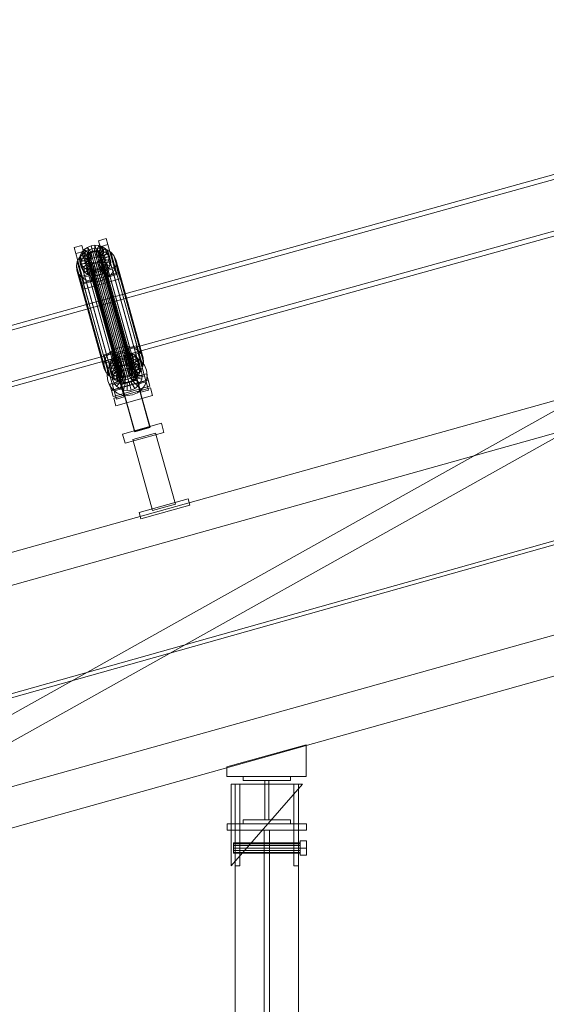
# Model space of a CAD drawing. Header units: millimetres. Extents: x -1970 to 61924, y -58230 to 6847.
# Tile 449 of 656: x 6514 to 7179, y 1181 to 2424. Entities that reach past the tile are written whole.
import ezdxf

# ---------------------------------------------------------------- set-up
doc = ezdxf.new("R2010")
doc.units = ezdxf.units.MM
doc.layers.add('COTAS_P', color=1, linetype='Continuous', lineweight=0)
doc.layers.add('lateral_C01', color=7, linetype='Continuous', lineweight=0)
doc.dimstyles.new('R19_100', dxfattribs={"dimtxt": 250, "dimasz": 150, "dimexe": 150, "dimexo": 80, "dimgap": 100, "dimtad": 1, "dimtih": 1, "dimtoh": 1, "dimdsep": 46, "dimcen": 0.09, "dimadec": 0, "dimazin": 0, "dimtfac": 1, "dimtdec": 4, "dimtofl": 0, "dimtmove": 0, "dimatfit": 3, "dimfxl": 1, "dimtolj": 1, "dimtzin": 0, "dimarcsym": 0})

# ---------------------------------------------------------------- blocks, each defined once
blk = doc.blocks.new('DIM_R26_1')
at = {"layer": 'COTAS_P'}
for p, q in [((9950.7, 3666.7), (9794.1, 3669.6)), ((807.3, 1106.7), (9950.7, 3666.7)), ((9950.7, 3666.7), (9818.4, 3582.9)), ((10193.4, 2800), (9950.7, 3666.7)), ((807.3, 1106.7), (939.7, 1190.4)), ((1050, 240), (807.3, 1106.7)), ((807.3, 1106.7), (963.9, 1103.8))]:
    blk.add_line(p, q, dxfattribs=at)
blk.add_text('9495 P', height=250, rotation=15.6414, dxfattribs=at).set_placement((5352.1, 2483))

msp = doc.modelspace()

# ---------------------------------------------------------------- linework, layer by layer
at = {"layer": 'lateral_C01'}
for p, q in [((1103.221, 51.156), (10242.208, 2626.749)), ((1104.577, 46.344), (10243.564, 2621.936)), ((7566.897, 2333.96), (6622.738, 2071.346)), ((6624.345, 2065.566), (7568.505, 2328.179)), ((6641.182, 2005.035), (7585.341, 2267.648)), ((7586.949, 2261.867), (6642.79, 1999.254)), ((6582.778, 2136.466), (6592.408, 2139.162)), ((6592.408, 2139.162), (6594.559, 2131.426)), ((6603.04, 2101.308), (6592.408, 2139.162)), ((6599.448, 2136.584), (6604.04, 2138.421)), ((6604.04, 2138.421), (6608.919, 2139.236)), ((6606.255, 2130.535), (6604.04, 2138.421)), ((6604.04, 2138.421), (6605.884, 2131.79)), ((6608.566, 2130.921), (6608.919, 2139.236)), ((6608.919, 2139.236), (6613.752, 2138.975)), ((6608.919, 2139.236), (6610.763, 2132.605)), ((6610.856, 2130.797), (6613.752, 2138.975)), ((6613.593, 2145.094), (6623.223, 2147.79)), ((6615.745, 2137.357), (6613.593, 2145.094)), ((6613.593, 2145.094), (6624.226, 2107.239)), ((6613.752, 2138.975), (6618.21, 2137.654)), ((6613.752, 2138.975), (6615.597, 2132.344)), ((6625.374, 2140.054), (6615.745, 2137.357)), ((6623.223, 2147.79), (6625.374, 2140.054)), ((6633.855, 2109.936), (6623.223, 2147.79)), ((6625.374, 2140.054), (6636.007, 2102.199)), ((6584.93, 2128.73), (6582.778, 2136.466)), ((6582.778, 2136.466), (6593.411, 2098.612)), ((6594.559, 2131.426), (6584.93, 2128.73)), ((6595.563, 2090.875), (6584.93, 2128.73)), ((6589.434, 2123.917), (6593.606, 2128.519)), ((6589.487, 2122.367), (6590.299, 2126.492)), ((6590.299, 2126.492), (6592.335, 2130.41)), ((6599.746, 2124.884), (6590.299, 2126.492)), ((6590.299, 2126.492), (6592.144, 2119.861)), ((6592.335, 2130.41), (6595.456, 2133.852)), ((6600.711, 2126.74), (6592.335, 2130.41)), ((6592.335, 2130.41), (6594.18, 2123.779)), ((6593.606, 2128.519), (6598.943, 2132.172)), ((6593.606, 2128.519), (6628.189, 2004.184)), ((6597.3, 2127.221), (6594.18, 2123.779)), ((6594.559, 2131.426), (6605.192, 2093.571)), ((6595.456, 2133.852), (6599.448, 2136.584)), ((6602.189, 2128.37), (6595.456, 2133.852)), ((6595.456, 2133.852), (6597.3, 2127.221)), ((6601.292, 2129.953), (6597.3, 2127.221)), ((6597.3, 2127.221), (6604.033, 2121.739)), ((6598.943, 2132.172), (6605.082, 2134.627)), ((6598.943, 2132.172), (6633.526, 2007.837)), ((6599.054, 2124.035), (6599.439, 2125.989)), ((6599.439, 2125.989), (6600.403, 2127.845)), ((6599.439, 2125.989), (6639.555, 1981.761)), ((6604.08, 2129.665), (6599.448, 2136.584)), ((6599.448, 2136.584), (6601.292, 2129.953)), ((6600.711, 2126.74), (6599.746, 2124.884)), ((6600.403, 2127.845), (6601.882, 2129.476)), ((6600.403, 2127.845), (6640.52, 1983.617)), ((6602.189, 2128.37), (6600.711, 2126.74)), ((6602.555, 2120.109), (6600.711, 2126.74)), ((6605.884, 2131.79), (6601.292, 2129.953)), ((6601.292, 2129.953), (6605.924, 2123.033)), ((6601.882, 2129.476), (6603.773, 2130.77)), ((6601.882, 2129.476), (6641.998, 1985.247)), ((6604.08, 2129.665), (6602.189, 2128.37)), ((6604.033, 2121.739), (6602.189, 2128.37)), ((6603.773, 2130.77), (6605.948, 2131.64)), ((6603.773, 2130.77), (6643.889, 1986.542)), ((6606.255, 2130.535), (6604.08, 2129.665)), ((6605.924, 2123.033), (6604.08, 2129.665)), ((6605.082, 2134.627), (6611.604, 2135.716)), ((6605.082, 2134.627), (6639.665, 2010.292)), ((6610.763, 2132.605), (6605.884, 2131.79)), ((6605.884, 2131.79), (6608.1, 2123.903)), ((6605.948, 2131.64), (6608.259, 2132.026)), ((6605.948, 2131.64), (6646.064, 1987.411)), ((6608.566, 2130.921), (6606.255, 2130.535)), ((6608.1, 2123.903), (6606.255, 2130.535)), ((6608.259, 2132.026), (6610.548, 2131.902)), ((6608.259, 2132.026), (6648.375, 1987.798)), ((6610.856, 2130.797), (6608.566, 2130.921)), ((6610.411, 2124.29), (6608.566, 2130.921)), ((6610.763, 2132.605), (6610.411, 2124.29)), ((6610.548, 2131.902), (6612.66, 2131.277)), ((6610.548, 2131.902), (6650.665, 1987.674)), ((6615.597, 2132.344), (6610.763, 2132.605)), ((6612.967, 2130.172), (6610.856, 2130.797)), ((6612.7, 2124.166), (6610.856, 2130.797)), ((6611.604, 2135.716), (6618.065, 2135.367)), ((6611.604, 2135.716), (6646.187, 2011.382)), ((6612.66, 2131.277), (6614.45, 2130.192)), ((6612.66, 2131.277), (6652.776, 1987.048)), ((6615.597, 2132.344), (6612.7, 2124.166)), ((6612.967, 2130.172), (6618.21, 2137.654)), ((6614.758, 2129.087), (6612.967, 2130.172)), ((6614.812, 2123.54), (6612.967, 2130.172)), ((6614.45, 2130.192), (6615.797, 2128.723)), ((6614.45, 2130.192), (6654.567, 1985.964)), ((6614.758, 2129.087), (6621.99, 2135.365)), ((6616.104, 2127.618), (6614.758, 2129.087)), ((6616.602, 2122.456), (6614.758, 2129.087)), ((6620.055, 2131.023), (6614.812, 2123.54)), ((6620.055, 2131.023), (6615.597, 2132.344)), ((6626.378, 2099.503), (6615.745, 2137.357)), ((6615.797, 2128.723), (6616.608, 2126.969)), ((6615.797, 2128.723), (6655.913, 1984.495)), ((6616.104, 2127.618), (6624.832, 2132.263)), ((6616.916, 2125.863), (6616.104, 2127.618)), ((6617.949, 2120.987), (6616.104, 2127.618)), ((6623.834, 2128.734), (6616.602, 2122.456)), ((6616.608, 2126.969), (6616.829, 2125.049)), ((6656.725, 1982.74), (6616.608, 2126.969)), ((6626.545, 2128.56), (6616.916, 2125.863)), ((6618.065, 2135.367), (6624.025, 2133.602)), ((6618.065, 2135.367), (6652.648, 2011.032)), ((6618.21, 2137.654), (6621.99, 2135.365)), ((6618.21, 2137.654), (6620.055, 2131.023)), ((6623.834, 2128.734), (6620.055, 2131.023)), ((6621.99, 2135.365), (6624.832, 2132.263)), ((6621.99, 2135.365), (6623.834, 2128.734)), ((6626.677, 2125.632), (6623.834, 2128.734)), ((6624.025, 2133.602), (6629.077, 2130.542)), ((6624.025, 2133.602), (6658.608, 2009.267)), ((6624.832, 2132.263), (6626.545, 2128.56)), ((6624.832, 2132.263), (6626.677, 2125.632)), ((6628.39, 2121.928), (6626.545, 2128.56)), ((6626.545, 2128.56), (6627.011, 2124.507)), ((6629.077, 2130.542), (6632.878, 2126.395)), ((6629.077, 2130.542), (6663.66, 2006.207)), ((6632.878, 2126.395), (6635.167, 2121.444)), ((6632.878, 2126.395), (6667.461, 2002.06)), ((6585.626, 2113.165), (6586.712, 2118.68)), ((6586.712, 2118.68), (6589.434, 2123.917)), ((6586.712, 2118.68), (6621.295, 1994.345)), ((6589.434, 2123.917), (6624.017, 1999.582)), ((6599.361, 2122.93), (6589.487, 2122.367)), ((6589.487, 2122.367), (6591.331, 2115.736)), ((6589.952, 2118.314), (6589.487, 2122.367)), ((6599.582, 2121.01), (6589.952, 2118.314)), ((6589.952, 2118.314), (6591.797, 2111.683)), ((6591.665, 2114.611), (6589.952, 2118.314)), ((6592.144, 2119.861), (6591.331, 2115.736)), ((6591.331, 2115.736), (6601.206, 2116.299)), ((6591.331, 2115.736), (6591.797, 2111.683)), ((6600.393, 2119.256), (6591.665, 2114.611)), ((6591.665, 2114.611), (6593.51, 2107.979)), ((6594.508, 2111.508), (6591.665, 2114.611)), ((6591.797, 2111.683), (6601.427, 2114.379)), ((6594.18, 2123.779), (6592.144, 2119.861)), ((6592.144, 2119.861), (6601.591, 2118.253)), ((6594.18, 2123.779), (6602.555, 2120.109)), ((6601.74, 2117.787), (6594.508, 2111.508)), ((6603.53, 2116.702), (6598.287, 2109.219)), ((6599.275, 2122.116), (6599.054, 2124.035)), ((6599.054, 2124.035), (6639.17, 1979.807)), ((6600.086, 2120.361), (6599.275, 2122.116)), ((6599.275, 2122.116), (6639.391, 1977.887)), ((6599.746, 2124.884), (6599.361, 2122.93)), ((6601.206, 2116.299), (6599.361, 2122.93)), ((6599.361, 2122.93), (6599.582, 2121.01)), ((6601.427, 2114.379), (6599.582, 2121.01)), ((6599.582, 2121.01), (6600.393, 2119.256)), ((6601.591, 2118.253), (6599.746, 2124.884)), ((6601.433, 2118.892), (6600.086, 2120.361)), ((6600.086, 2120.361), (6640.202, 1976.133)), ((6602.238, 2112.625), (6600.393, 2119.256)), ((6600.393, 2119.256), (6601.74, 2117.787)), ((6601.206, 2116.299), (6601.591, 2118.253)), ((6601.427, 2114.379), (6601.206, 2116.299)), ((6602.238, 2112.625), (6601.427, 2114.379)), ((6603.223, 2117.807), (6601.433, 2118.892)), ((6601.433, 2118.892), (6641.549, 1974.663)), ((6601.591, 2118.253), (6602.555, 2120.109)), ((6603.585, 2111.155), (6601.74, 2117.787)), ((6601.74, 2117.787), (6603.53, 2116.702)), ((6602.555, 2120.109), (6604.033, 2121.739)), ((6605.642, 2116.077), (6602.746, 2107.899)), ((6605.335, 2117.182), (6603.223, 2117.807)), ((6603.223, 2117.807), (6643.339, 1973.579)), ((6605.375, 2110.071), (6603.53, 2116.702)), ((6603.53, 2116.702), (6605.642, 2116.077)), ((6604.033, 2121.739), (6605.924, 2123.033)), ((6607.624, 2117.058), (6605.335, 2117.182)), ((6605.335, 2117.182), (6645.451, 1972.954)), ((6607.486, 2109.446), (6605.642, 2116.077)), ((6605.642, 2116.077), (6607.931, 2115.953)), ((6605.924, 2123.033), (6608.1, 2123.903)), ((6607.931, 2115.953), (6607.579, 2107.638)), ((6609.935, 2117.444), (6607.624, 2117.058)), ((6607.624, 2117.058), (6647.74, 1972.83)), ((6607.931, 2115.953), (6610.243, 2116.339)), ((6609.776, 2109.322), (6607.931, 2115.953)), ((6608.1, 2123.903), (6610.411, 2124.29)), ((6612.11, 2118.314), (6609.935, 2117.444)), ((6609.935, 2117.444), (6650.051, 1973.216)), ((6610.243, 2116.339), (6612.418, 2117.209)), ((6610.243, 2116.339), (6612.458, 2108.453)), ((6612.087, 2109.708), (6610.243, 2116.339)), ((6610.411, 2124.29), (6612.7, 2124.166)), ((6614.001, 2119.609), (6612.11, 2118.314)), ((6612.11, 2118.314), (6652.227, 1974.086)), ((6612.418, 2117.209), (6614.309, 2118.503)), ((6612.418, 2117.209), (6617.05, 2110.289)), ((6614.262, 2110.578), (6612.418, 2117.209)), ((6612.7, 2124.166), (6614.812, 2123.54)), ((6615.479, 2121.239), (6614.001, 2119.609)), ((6614.001, 2119.609), (6654.118, 1975.38)), ((6614.309, 2118.503), (6615.787, 2120.134)), ((6614.309, 2118.503), (6621.042, 2113.022)), ((6616.153, 2111.872), (6614.309, 2118.503)), ((6614.812, 2123.54), (6616.602, 2122.456)), ((6616.444, 2123.095), (6615.479, 2121.239)), ((6615.479, 2121.239), (6655.596, 1977.011)), ((6615.787, 2120.134), (6616.751, 2121.989)), ((6615.787, 2120.134), (6624.162, 2116.464)), ((6617.631, 2113.503), (6615.787, 2120.134)), ((6616.829, 2125.049), (6616.444, 2123.095)), ((6616.444, 2123.095), (6656.56, 1978.866)), ((6616.602, 2122.456), (6617.949, 2120.987)), ((6616.751, 2121.989), (6617.136, 2123.944)), ((6616.751, 2121.989), (6626.198, 2120.381)), ((6618.596, 2115.358), (6616.751, 2121.989)), ((6616.829, 2125.049), (6656.945, 1980.821)), ((6616.916, 2125.863), (6618.76, 2119.232)), ((6617.136, 2123.944), (6616.916, 2125.863)), ((6617.136, 2123.944), (6627.011, 2124.507)), ((6618.981, 2117.313), (6617.136, 2123.944)), ((6618.596, 2115.358), (6617.631, 2113.503)), ((6626.677, 2125.632), (6617.949, 2120.987)), ((6617.949, 2120.987), (6618.76, 2119.232)), ((6618.981, 2117.313), (6618.596, 2115.358)), ((6628.043, 2113.75), (6618.596, 2115.358)), ((6618.76, 2119.232), (6628.39, 2121.928)), ((6618.76, 2119.232), (6618.981, 2117.313)), ((6628.856, 2117.876), (6618.981, 2117.313)), ((6624.162, 2116.464), (6621.042, 2113.022)), ((6626.198, 2120.381), (6624.162, 2116.464)), ((6624.162, 2116.464), (6626.007, 2109.833)), ((6626.007, 2109.833), (6628.043, 2113.75)), ((6627.011, 2124.507), (6626.198, 2120.381)), ((6626.198, 2120.381), (6628.043, 2113.75)), ((6628.39, 2121.928), (6626.677, 2125.632)), ((6627.011, 2124.507), (6628.856, 2117.876)), ((6628.043, 2113.75), (6628.856, 2117.876)), ((6628.856, 2117.876), (6628.39, 2121.928)), ((6635.79, 2116.026), (6634.704, 2110.51)), ((6635.167, 2121.444), (6635.79, 2116.026)), ((6669.751, 1997.109), (6635.167, 2121.444)), ((6635.79, 2116.026), (6670.373, 1991.691)), ((6586.249, 2107.747), (6585.626, 2113.165)), ((6585.626, 2113.165), (6620.209, 1988.83)), ((6588.538, 2102.796), (6586.249, 2107.747)), ((6586.249, 2107.747), (6620.832, 1983.412)), ((6592.339, 2098.649), (6588.538, 2102.796)), ((6588.538, 2102.796), (6623.121, 1978.461)), ((6590.079, 2099.38), (6636.301, 2112.322)), ((6591.797, 2111.683), (6593.51, 2107.979)), ((6638.453, 2104.585), (6592.231, 2091.644)), ((6638.516, 2104.435), (6592.294, 2091.494)), ((6603.04, 2101.308), (6593.411, 2098.612)), ((6593.51, 2107.979), (6602.238, 2112.625)), ((6593.51, 2107.979), (6596.353, 2104.877)), ((6594.508, 2111.508), (6596.353, 2104.877)), ((6598.287, 2109.219), (6594.508, 2111.508)), ((6596.353, 2104.877), (6603.585, 2111.155)), ((6596.353, 2104.877), (6600.132, 2102.588)), ((6598.287, 2109.219), (6600.132, 2102.588)), ((6602.746, 2107.899), (6598.287, 2109.219)), ((6600.132, 2102.588), (6605.375, 2110.071)), ((6600.132, 2102.588), (6604.59, 2101.268)), ((6603.585, 2111.155), (6602.238, 2112.625)), ((6602.746, 2107.899), (6604.59, 2101.268)), ((6607.579, 2107.638), (6602.746, 2107.899)), ((6605.192, 2093.571), (6603.04, 2101.308)), ((6605.375, 2110.071), (6603.585, 2111.155)), ((6604.59, 2101.268), (6607.486, 2109.446)), ((6604.59, 2101.268), (6609.423, 2101.006)), ((6604.602, 2099.409), (6623.861, 2104.802)), ((6623.93, 2104.556), (6604.671, 2099.164)), ((6607.486, 2109.446), (6605.375, 2110.071)), ((6609.776, 2109.322), (6607.486, 2109.446)), ((6612.458, 2108.453), (6607.579, 2107.638)), ((6607.579, 2107.638), (6609.423, 2101.006)), ((6609.423, 2101.006), (6609.776, 2109.322)), ((6609.423, 2101.006), (6614.302, 2101.822)), ((6612.087, 2109.708), (6609.776, 2109.322)), ((6614.262, 2110.578), (6612.087, 2109.708)), ((6614.302, 2101.822), (6612.087, 2109.708)), ((6617.05, 2110.289), (6612.458, 2108.453)), ((6612.458, 2108.453), (6614.302, 2101.822)), ((6616.153, 2111.872), (6614.262, 2110.578)), ((6618.894, 2103.658), (6614.262, 2110.578)), ((6614.302, 2101.822), (6618.894, 2103.658)), ((6617.631, 2113.503), (6616.153, 2111.872)), ((6622.886, 2106.39), (6616.153, 2111.872)), ((6621.042, 2113.022), (6617.05, 2110.289)), ((6617.05, 2110.289), (6618.894, 2103.658)), ((6626.007, 2109.833), (6617.631, 2113.503)), ((6618.894, 2103.658), (6622.886, 2106.39)), ((6621.042, 2113.022), (6622.886, 2106.39)), ((6622.886, 2106.39), (6626.007, 2109.833)), ((6623.861, 2104.802), (6623.93, 2104.556)), ((6678.493, 1909.691), (6623.861, 2104.802)), ((6623.93, 2104.556), (6678.561, 1909.446)), ((6633.855, 2109.936), (6624.226, 2107.239)), ((6624.226, 2107.239), (6626.378, 2099.503)), ((6626.378, 2099.503), (6636.007, 2102.199)), ((6631.982, 2105.273), (6627.81, 2100.672)), ((6634.704, 2110.51), (6631.982, 2105.273)), ((6631.982, 2105.273), (6666.565, 1980.939)), ((6636.007, 2102.199), (6633.855, 2109.936)), ((6634.704, 2110.51), (6669.287, 1986.176)), ((6636.301, 2112.322), (6638.453, 2104.585)), ((6638.516, 2104.435), (6636.301, 2112.322)), ((6638.453, 2104.585), (6640.668, 2096.699)), ((6640.668, 2096.699), (6638.516, 2104.435)), ((6592.231, 2091.644), (6590.079, 2099.38)), ((6590.079, 2099.38), (6592.294, 2091.494)), ((6594.446, 2083.757), (6592.231, 2091.644)), ((6592.294, 2091.494), (6594.446, 2083.757)), ((6597.391, 2095.589), (6592.339, 2098.649)), ((6592.339, 2098.649), (6626.922, 1974.314)), ((6593.411, 2098.612), (6595.563, 2090.875)), ((6594.446, 2083.757), (6640.668, 2096.699)), ((6595.563, 2090.875), (6605.192, 2093.571)), ((6603.351, 2093.824), (6597.391, 2095.589)), ((6597.391, 2095.589), (6631.974, 1971.254)), ((6609.812, 2093.474), (6603.351, 2093.824)), ((6603.351, 2093.824), (6637.934, 1969.489)), ((6604.671, 2099.164), (6604.602, 2099.409)), ((6659.233, 1904.298), (6604.602, 2099.409)), ((6659.302, 1904.053), (6604.671, 2099.164)), ((6616.335, 2094.564), (6609.812, 2093.474)), ((6609.812, 2093.474), (6644.395, 1969.139)), ((6622.473, 2097.019), (6616.335, 2094.564)), ((6616.335, 2094.564), (6650.918, 1970.229)), ((6627.81, 2100.672), (6622.473, 2097.019)), ((6622.473, 2097.019), (6657.057, 1972.684)), ((6627.81, 2100.672), (6662.394, 1976.337)), ((6622.738, 2071.346), (5678.578, 1808.733)), ((5680.186, 1802.953), (6624.345, 2065.566)), ((6641.182, 2005.035), (6622.738, 2071.346)), ((6622.738, 2071.346), (6624.345, 2065.566)), ((6624.345, 2065.566), (6642.79, 1999.254)), ((5697.022, 1742.421), (6641.182, 2005.035)), ((6620.435, 2001.079), (6630.065, 2003.776)), ((6628.189, 2004.184), (6624.017, 1999.582)), ((6633.526, 2007.837), (6628.189, 2004.184)), ((6630.065, 2003.776), (6632.217, 1996.039)), ((6640.698, 1965.921), (6630.065, 2003.776)), ((6639.665, 2010.292), (6633.526, 2007.837)), ((6637.105, 2001.198), (6641.697, 2003.034)), ((6646.187, 2011.382), (6639.665, 2010.292)), ((6641.697, 2003.034), (6646.576, 2003.849)), ((6643.912, 1995.148), (6641.697, 2003.034)), ((6641.697, 2003.034), (6643.542, 1996.403)), ((6652.648, 2011.032), (6646.187, 2011.382)), ((6646.223, 1995.534), (6646.576, 2003.849)), ((6646.576, 2003.849), (6651.409, 2003.588)), ((6646.576, 2003.849), (6648.42, 1997.218)), ((6648.513, 1995.41), (6651.409, 2003.588)), ((6650.625, 1994.785), (6655.867, 2002.268)), ((6651.25, 2009.707), (6660.88, 2012.403)), ((6653.402, 2001.971), (6651.25, 2009.707)), ((6651.25, 2009.707), (6661.883, 1971.853)), ((6651.409, 2003.588), (6655.867, 2002.268)), ((6651.409, 2003.588), (6653.254, 1996.957)), ((6658.608, 2009.267), (6652.648, 2011.032)), ((6663.032, 2004.667), (6653.402, 2001.971)), ((6664.035, 1964.116), (6653.402, 2001.971)), ((6654.029, 1999.909), (6663.659, 2002.605)), ((6655.867, 2002.268), (6659.647, 1999.979)), ((6655.867, 2002.268), (6657.712, 1995.637)), ((6663.66, 2006.207), (6658.608, 2009.267)), ((6660.88, 2012.403), (6663.032, 2004.667)), ((6671.513, 1974.549), (6660.88, 2012.403)), ((6663.032, 2004.667), (6673.664, 1966.812)), ((6676.601, 1956.382), (6663.659, 2002.605)), ((6667.461, 2002.06), (6663.66, 2006.207)), ((6669.751, 1997.109), (6667.461, 2002.06)), ((6642.79, 1999.254), (5698.63, 1736.641)), ((6621.295, 1994.345), (6620.209, 1988.83)), ((6622.587, 1993.343), (6620.435, 2001.079)), ((6620.435, 2001.079), (6631.068, 1963.225)), ((6624.017, 1999.582), (6621.295, 1994.345)), ((6632.217, 1996.039), (6622.587, 1993.343)), ((6633.22, 1955.489), (6622.587, 1993.343)), ((6623.214, 1991.281), (6632.844, 1993.977)), ((6623.214, 1991.281), (6636.156, 1945.059)), ((6627.144, 1986.98), (6627.956, 1991.106)), ((6627.5, 1987.248), (6631.477, 1992.553)), ((6627.956, 1991.106), (6629.992, 1995.023)), ((6637.404, 1989.498), (6627.956, 1991.106)), ((6627.956, 1991.106), (6629.801, 1984.475)), ((6629.992, 1995.023), (6633.113, 1998.465)), ((6638.368, 1991.353), (6629.992, 1995.023)), ((6629.992, 1995.023), (6631.837, 1988.392)), ((6631.477, 1992.553), (6636.692, 1996.648)), ((6634.957, 1991.834), (6631.837, 1988.392)), ((6632.217, 1996.039), (6642.849, 1958.185)), ((6645.786, 1947.755), (6632.844, 1993.977)), ((6633.113, 1998.465), (6637.105, 2001.198)), ((6639.846, 1992.984), (6633.113, 1998.465)), ((6633.113, 1998.465), (6634.957, 1991.834)), ((6638.95, 1994.567), (6634.957, 1991.834)), ((6634.957, 1991.834), (6641.691, 1986.352)), ((6636.053, 1988.078), (6639.954, 1991.142)), ((6636.692, 1996.648), (6642.79, 1999.254)), ((6637.404, 1989.498), (6637.019, 1987.543)), ((6641.737, 1994.278), (6637.105, 2001.198)), ((6637.105, 2001.198), (6638.95, 1994.567)), ((6638.368, 1991.353), (6637.404, 1989.498)), ((6639.248, 1982.866), (6637.404, 1989.498)), ((6639.846, 1992.984), (6638.368, 1991.353)), ((6640.212, 1984.722), (6638.368, 1991.353)), ((6643.542, 1996.403), (6638.95, 1994.567)), ((6638.95, 1994.567), (6643.582, 1987.647)), ((6641.737, 1994.278), (6639.846, 1992.984)), ((6641.691, 1986.352), (6639.846, 1992.984)), ((6639.954, 1991.142), (6644.515, 1993.091)), ((6645.051, 1982.538), (6639.954, 1991.142)), ((6643.912, 1995.148), (6641.737, 1994.278)), ((6643.582, 1987.647), (6641.737, 1994.278)), ((6642.79, 1999.254), (6649.354, 2000.193)), ((6648.42, 1997.218), (6643.542, 1996.403)), ((6643.542, 1996.403), (6645.757, 1988.517)), ((6646.223, 1995.534), (6643.912, 1995.148)), ((6645.757, 1988.517), (6643.912, 1995.148)), ((6644.515, 1993.091), (6649.425, 1993.793)), ((6647.211, 1983.461), (6644.515, 1993.091)), ((6648.513, 1995.41), (6646.223, 1995.534)), ((6648.068, 1988.903), (6646.223, 1995.534)), ((6648.42, 1997.218), (6648.068, 1988.903)), ((6653.254, 1996.957), (6648.42, 1997.218)), ((6650.625, 1994.785), (6648.513, 1995.41)), ((6650.357, 1988.779), (6648.513, 1995.41)), ((6649.354, 2000.193), (6655.937, 1999.401)), ((6649.537, 1983.794), (6649.425, 1993.793)), ((6649.425, 1993.793), (6654.35, 1993.201)), ((6653.254, 1996.957), (6650.357, 1988.779)), ((6652.415, 1993.7), (6650.625, 1994.785)), ((6652.469, 1988.154), (6650.625, 1994.785)), ((6651.87, 1983.514), (6654.35, 1993.201)), ((6652.415, 1993.7), (6659.647, 1999.979)), ((6653.761, 1992.231), (6652.415, 1993.7)), ((6654.259, 1987.069), (6652.415, 1993.7)), ((6657.712, 1995.637), (6652.469, 1988.154)), ((6657.712, 1995.637), (6653.254, 1996.957)), ((6653.761, 1992.231), (6662.49, 1996.876)), ((6654.573, 1990.477), (6653.761, 1992.231)), ((6655.606, 1985.6), (6653.761, 1992.231)), ((6654.029, 1999.909), (6666.971, 1953.686)), ((6654.05, 1982.639), (6658.953, 1991.354)), ((6661.491, 1993.347), (6654.259, 1987.069)), ((6654.35, 1993.201), (6658.953, 1991.354)), ((6664.202, 1993.173), (6654.573, 1990.477)), ((6654.573, 1990.477), (6656.417, 1983.846)), ((6654.793, 1988.557), (6654.573, 1990.477)), ((6664.334, 1990.245), (6655.606, 1985.6)), ((6655.937, 1999.401), (6662.091, 1996.932)), ((6661.491, 1993.347), (6657.712, 1995.637)), ((6658.953, 1991.354), (6662.922, 1988.379)), ((6659.647, 1999.979), (6662.49, 1996.876)), ((6659.647, 1999.979), (6661.491, 1993.347)), ((6664.334, 1990.245), (6661.491, 1993.347)), ((6662.091, 1996.932), (6667.396, 1992.955)), ((6662.49, 1996.876), (6664.202, 1993.173)), ((6662.49, 1996.876), (6664.334, 1990.245)), ((6666.047, 1986.542), (6664.202, 1993.173)), ((6664.202, 1993.173), (6664.668, 1989.12)), ((6666.047, 1986.542), (6664.334, 1990.245)), ((6667.396, 1992.955), (6671.491, 1987.74)), ((6669.287, 1986.176), (6670.373, 1991.691)), ((6670.373, 1991.691), (6669.751, 1997.109)), ((6620.209, 1988.83), (6620.832, 1983.412)), ((6620.832, 1983.412), (6623.121, 1978.461)), ((6623.121, 1978.461), (6626.922, 1974.314)), ((6624.24, 1974.51), (6625.031, 1981.094)), ((6625.031, 1981.094), (6627.5, 1987.248)), ((6637.019, 1987.543), (6627.144, 1986.98)), ((6627.144, 1986.98), (6628.988, 1980.349)), ((6627.61, 1982.927), (6627.144, 1986.98)), ((6637.239, 1985.624), (6627.61, 1982.927)), ((6627.61, 1982.927), (6629.454, 1976.296)), ((6629.322, 1979.224), (6627.61, 1982.927)), ((6627.736, 1963.993), (6673.958, 1976.935)), ((6629.801, 1984.475), (6628.988, 1980.349)), ((6628.988, 1980.349), (6638.863, 1980.912)), ((6628.988, 1980.349), (6629.454, 1976.296)), ((6638.051, 1983.869), (6629.322, 1979.224)), ((6629.322, 1979.224), (6631.167, 1972.593)), ((6632.165, 1976.122), (6629.322, 1979.224)), ((6629.454, 1976.296), (6639.084, 1978.992)), ((6631.837, 1988.392), (6629.801, 1984.475)), ((6629.801, 1984.475), (6639.248, 1982.866)), ((6630.639, 1974.582), (6631.231, 1979.506)), ((6631.167, 1972.593), (6639.895, 1977.238)), ((6631.231, 1979.506), (6633.078, 1984.11)), ((6640.919, 1977.027), (6631.231, 1979.506)), ((6631.837, 1988.392), (6640.212, 1984.722)), ((6639.397, 1982.4), (6632.165, 1976.122)), ((6633.078, 1984.11), (6636.053, 1988.078)), ((6641.794, 1979.207), (6633.078, 1984.11)), ((6641.187, 1981.316), (6635.945, 1973.833)), ((6643.203, 1981.087), (6636.053, 1988.078)), ((6638.863, 1980.912), (6637.019, 1987.543)), ((6637.019, 1987.543), (6637.239, 1985.624)), ((6639.084, 1978.992), (6637.239, 1985.624)), ((6637.239, 1985.624), (6638.051, 1983.869)), ((6639.895, 1977.238), (6638.051, 1983.869)), ((6638.051, 1983.869), (6639.397, 1982.4)), ((6638.863, 1980.912), (6639.248, 1982.866)), ((6639.084, 1978.992), (6638.863, 1980.912)), ((6639.895, 1977.238), (6639.084, 1978.992)), ((6639.555, 1981.761), (6639.17, 1979.807)), ((6639.17, 1979.807), (6639.391, 1977.887)), ((6639.248, 1982.866), (6640.212, 1984.722)), ((6639.391, 1977.887), (6640.202, 1976.133)), ((6641.242, 1975.769), (6639.397, 1982.4)), ((6639.397, 1982.4), (6641.187, 1981.316)), ((6640.52, 1983.617), (6639.555, 1981.761)), ((6641.242, 1975.769), (6639.895, 1977.238)), ((6640.212, 1984.722), (6641.691, 1986.352)), ((6643.299, 1980.69), (6640.403, 1972.512)), ((6641.998, 1985.247), (6640.52, 1983.617)), ((6640.638, 1974.694), (6640.919, 1977.027)), ((6640.919, 1977.027), (6641.794, 1979.207)), ((6643.032, 1974.684), (6641.187, 1981.316)), ((6641.187, 1981.316), (6643.299, 1980.69)), ((6641.691, 1986.352), (6643.582, 1987.647)), ((6641.794, 1979.207), (6643.203, 1981.087)), ((6643.889, 1986.542), (6641.998, 1985.247)), ((6643.203, 1981.087), (6645.051, 1982.538)), ((6645.144, 1974.059), (6643.299, 1980.69)), ((6643.299, 1980.69), (6645.589, 1980.566)), ((6643.582, 1987.647), (6645.757, 1988.517)), ((6646.064, 1987.411), (6643.889, 1986.542)), ((6645.051, 1982.538), (6647.211, 1983.461)), ((6645.589, 1980.566), (6645.236, 1972.251)), ((6645.589, 1980.566), (6647.9, 1980.952)), ((6647.433, 1973.935), (6645.589, 1980.566)), ((6645.757, 1988.517), (6648.068, 1988.903)), ((6648.375, 1987.798), (6646.064, 1987.411)), ((6647.211, 1983.461), (6649.537, 1983.794)), ((6647.9, 1980.952), (6650.075, 1981.822)), ((6647.9, 1980.952), (6650.115, 1973.066)), ((6649.744, 1974.321), (6647.9, 1980.952)), ((6648.068, 1988.903), (6650.357, 1988.779)), ((6650.665, 1987.674), (6648.375, 1987.798)), ((6649.537, 1983.794), (6651.87, 1983.514)), ((6650.075, 1981.822), (6651.966, 1983.117)), ((6650.075, 1981.822), (6654.707, 1974.903)), ((6651.919, 1975.191), (6650.075, 1981.822)), ((6650.357, 1988.779), (6652.469, 1988.154)), ((6652.776, 1987.048), (6650.665, 1987.674)), ((6651.87, 1983.514), (6654.05, 1982.639)), ((6651.966, 1983.117), (6653.444, 1984.747)), ((6651.966, 1983.117), (6658.699, 1977.635)), ((6653.81, 1976.485), (6651.966, 1983.117)), ((6652.469, 1988.154), (6654.259, 1987.069)), ((6654.567, 1985.964), (6652.776, 1987.048)), ((6653.444, 1984.747), (6654.408, 1986.603)), ((6653.444, 1984.747), (6661.82, 1981.077)), ((6655.288, 1978.116), (6653.444, 1984.747)), ((6655.288, 1978.116), (6653.81, 1976.485)), ((6654.05, 1982.639), (6655.93, 1981.229)), ((6654.118, 1975.38), (6655.596, 1977.011)), ((6654.259, 1987.069), (6655.606, 1985.6)), ((6654.408, 1986.603), (6654.793, 1988.557)), ((6654.408, 1986.603), (6663.856, 1984.995)), ((6656.253, 1979.972), (6654.408, 1986.603)), ((6655.913, 1984.495), (6654.567, 1985.964)), ((6658.699, 1977.635), (6654.707, 1974.903)), ((6654.793, 1988.557), (6664.668, 1989.12)), ((6656.638, 1981.926), (6654.793, 1988.557)), ((6656.253, 1979.972), (6655.288, 1978.116)), ((6663.664, 1974.446), (6655.288, 1978.116)), ((6655.596, 1977.011), (6656.56, 1978.866)), ((6655.606, 1985.6), (6656.417, 1983.846)), ((6656.725, 1982.74), (6655.913, 1984.495)), ((6655.93, 1981.229), (6662.922, 1988.379)), ((6655.93, 1981.229), (6657.381, 1979.382)), ((6656.638, 1981.926), (6656.253, 1979.972)), ((6665.7, 1978.363), (6656.253, 1979.972)), ((6656.417, 1983.846), (6666.047, 1986.542)), ((6656.417, 1983.846), (6656.638, 1981.926)), ((6656.56, 1978.866), (6656.945, 1980.821)), ((6666.513, 1982.489), (6656.638, 1981.926)), ((6656.945, 1980.821), (6656.725, 1982.74)), ((6657.381, 1979.382), (6665.985, 1984.478)), ((6657.381, 1979.382), (6658.305, 1977.221)), ((6667.934, 1979.917), (6658.305, 1977.221)), ((6658.305, 1977.221), (6658.637, 1974.895)), ((6661.82, 1981.077), (6658.699, 1977.635)), ((6658.699, 1977.635), (6660.544, 1971.004)), ((6663.856, 1984.995), (6661.82, 1981.077)), ((6661.82, 1981.077), (6663.664, 1974.446)), ((6662.394, 1976.337), (6666.565, 1980.939)), ((6662.922, 1988.379), (6665.985, 1984.478)), ((6663.664, 1974.446), (6665.7, 1978.363)), ((6664.668, 1989.12), (6663.856, 1984.995)), ((6663.856, 1984.995), (6665.7, 1978.363)), ((6664.668, 1989.12), (6666.513, 1982.489)), ((6665.7, 1978.363), (6666.513, 1982.489)), ((6665.985, 1984.478), (6667.934, 1979.917)), ((6666.513, 1982.489), (6666.047, 1986.542)), ((6666.565, 1980.939), (6669.287, 1986.176)), ((6667.934, 1979.917), (6668.637, 1975.007)), ((6671.491, 1987.74), (6674.097, 1981.643)), ((6673.958, 1976.935), (6676.11, 1969.199)), ((6676.174, 1969.049), (6673.958, 1976.935)), ((6674.097, 1981.643), (6675.036, 1975.079)), ((6625.179, 1967.946), (6624.24, 1974.51)), ((6627.784, 1961.849), (6625.179, 1967.946)), ((6626.922, 1974.314), (6631.974, 1971.254)), ((6629.454, 1976.296), (6631.167, 1972.593)), ((6676.11, 1969.199), (6629.888, 1956.257)), ((6676.174, 1969.049), (6629.951, 1956.107)), ((6640.638, 1974.694), (6630.639, 1974.582)), ((6631.342, 1969.672), (6630.639, 1974.582)), ((6640.698, 1965.921), (6631.068, 1963.225)), ((6631.167, 1972.593), (6634.01, 1969.491)), ((6640.971, 1972.368), (6631.342, 1969.672)), ((6633.291, 1965.111), (6631.342, 1969.672)), ((6631.974, 1971.254), (6637.934, 1969.489)), ((6632.165, 1976.122), (6634.01, 1969.491)), ((6635.945, 1973.833), (6632.165, 1976.122)), ((6641.895, 1970.208), (6633.291, 1965.111)), ((6636.354, 1961.21), (6633.291, 1965.111)), ((6634.01, 1969.491), (6641.242, 1975.769)), ((6634.01, 1969.491), (6637.789, 1967.201)), ((6635.945, 1973.833), (6637.789, 1967.201)), ((6640.403, 1972.512), (6635.945, 1973.833)), ((6643.346, 1968.36), (6636.354, 1961.21)), ((6637.789, 1967.201), (6643.032, 1974.684)), ((6637.789, 1967.201), (6642.247, 1965.881)), ((6637.934, 1969.489), (6644.395, 1969.139)), ((6640.202, 1976.133), (6641.549, 1974.663)), ((6645.225, 1966.951), (6640.323, 1958.235)), ((6640.403, 1972.512), (6642.247, 1965.881)), ((6645.236, 1972.251), (6640.403, 1972.512)), ((6640.971, 1972.368), (6640.638, 1974.694)), ((6642.849, 1958.185), (6640.698, 1965.921)), ((6641.895, 1970.208), (6640.971, 1972.368)), ((6643.032, 1974.684), (6641.242, 1975.769)), ((6641.549, 1974.663), (6643.339, 1973.579)), ((6643.346, 1968.36), (6641.895, 1970.208)), ((6642.182, 1964.299), (6661.441, 1969.693)), ((6642.247, 1965.881), (6645.144, 1974.059)), ((6642.247, 1965.881), (6647.08, 1965.62)), ((6661.665, 1968.893), (6642.406, 1963.499)), ((6645.144, 1974.059), (6643.032, 1974.684)), ((6643.339, 1973.579), (6645.451, 1972.954)), ((6645.225, 1966.951), (6643.346, 1968.36)), ((6644.395, 1969.139), (6650.918, 1970.229)), ((6647.406, 1966.076), (6644.926, 1956.388)), ((6647.433, 1973.935), (6645.144, 1974.059)), ((6647.406, 1966.076), (6645.225, 1966.951)), ((6650.115, 1973.066), (6645.236, 1972.251)), ((6645.236, 1972.251), (6647.08, 1965.62)), ((6645.451, 1972.954), (6647.74, 1972.83)), ((6647.08, 1965.62), (6647.433, 1973.935)), ((6647.08, 1965.62), (6651.959, 1966.435)), ((6649.739, 1965.795), (6647.406, 1966.076)), ((6649.744, 1974.321), (6647.433, 1973.935)), ((6647.74, 1972.83), (6650.051, 1973.216)), ((6652.064, 1966.128), (6649.739, 1965.795)), ((6649.739, 1965.795), (6649.851, 1955.796)), ((6651.919, 1975.191), (6649.744, 1974.321)), ((6651.959, 1966.435), (6649.744, 1974.321)), ((6650.051, 1973.216), (6652.227, 1974.086)), ((6654.707, 1974.903), (6650.115, 1973.066)), ((6650.115, 1973.066), (6651.959, 1966.435)), ((6650.918, 1970.229), (6657.057, 1972.684)), ((6653.81, 1976.485), (6651.919, 1975.191)), ((6656.551, 1968.271), (6651.919, 1975.191)), ((6651.959, 1966.435), (6656.551, 1968.271)), ((6654.225, 1967.051), (6652.064, 1966.128)), ((6652.064, 1966.128), (6654.761, 1956.498)), ((6652.227, 1974.086), (6654.118, 1975.38)), ((6660.544, 1971.004), (6653.81, 1976.485)), ((6656.073, 1968.502), (6654.225, 1967.051)), ((6654.225, 1967.051), (6659.322, 1958.448)), ((6654.707, 1974.903), (6656.551, 1968.271)), ((6657.482, 1970.382), (6656.073, 1968.502)), ((6656.073, 1968.502), (6663.223, 1961.511)), ((6656.551, 1968.271), (6660.544, 1971.004)), ((6657.057, 1972.684), (6662.394, 1976.337)), ((6658.357, 1972.563), (6657.482, 1970.382)), ((6657.482, 1970.382), (6666.198, 1965.479)), ((6658.637, 1974.895), (6658.357, 1972.563)), ((6658.357, 1972.563), (6668.044, 1970.083)), ((6658.637, 1974.895), (6668.637, 1975.007)), ((6660.544, 1971.004), (6663.664, 1974.446)), ((6661.441, 1969.693), (6661.665, 1968.893)), ((6678.184, 1909.904), (6661.441, 1969.693)), ((6661.665, 1968.893), (6678.408, 1909.104)), ((6671.513, 1974.549), (6661.883, 1971.853)), ((6661.883, 1971.853), (6664.035, 1964.116)), ((6666.198, 1965.479), (6663.223, 1961.511)), ((6664.035, 1964.116), (6673.664, 1966.812)), ((6668.044, 1970.083), (6666.198, 1965.479)), ((6668.637, 1975.007), (6668.044, 1970.083)), ((6673.664, 1966.812), (6671.513, 1974.549)), ((6674.244, 1968.496), (6671.776, 1962.342)), ((6675.036, 1975.079), (6674.244, 1968.496)), ((6676.11, 1969.199), (6678.325, 1961.312)), ((6678.325, 1961.312), (6676.174, 1969.049)), ((6629.888, 1956.257), (6627.736, 1963.993)), ((6627.736, 1963.993), (6629.951, 1956.107)), ((6631.88, 1956.634), (6627.784, 1961.849)), ((6632.103, 1948.371), (6629.888, 1956.257)), ((6629.951, 1956.107), (6632.103, 1948.371)), ((6631.068, 1963.225), (6633.22, 1955.489)), ((6637.185, 1952.657), (6631.88, 1956.634)), ((6632.103, 1948.371), (6678.325, 1961.312)), ((6632.728, 1946.176), (6678.95, 1959.117)), ((6633.22, 1955.489), (6642.849, 1958.185)), ((6640.323, 1958.235), (6636.354, 1961.21)), ((6643.339, 1950.188), (6637.185, 1952.657)), ((6644.926, 1956.388), (6640.323, 1958.235)), ((6642.406, 1963.499), (6642.182, 1964.299)), ((6658.925, 1904.511), (6642.182, 1964.299)), ((6659.149, 1903.711), (6642.406, 1963.499)), ((6649.851, 1955.796), (6644.926, 1956.388)), ((6665.469, 1955.343), (6646.209, 1949.95)), ((6654.761, 1956.498), (6649.851, 1955.796)), ((6659.322, 1958.448), (6654.761, 1956.498)), ((6662.583, 1952.941), (6656.486, 1950.335)), ((6663.223, 1961.511), (6659.322, 1958.448)), ((6667.798, 1957.036), (6662.583, 1952.941)), ((6665.469, 1955.343), (6678.302, 1909.505)), ((6666.971, 1953.686), (6676.601, 1956.382)), ((6671.776, 1962.342), (6667.798, 1957.036)), ((6681.646, 1949.487), (6678.95, 1959.117)), ((6061.478, 1627.557), (7217.04, 1951.095)), ((6137.735, 1342.127), (7215.108, 1944.926)), ((6632.728, 1946.176), (6635.424, 1936.546)), ((6635.424, 1936.546), (6681.646, 1949.487)), ((6636.156, 1945.059), (6645.786, 1947.755)), ((6649.922, 1949.396), (6643.339, 1950.188)), ((6659.043, 1904.113), (6646.209, 1949.95)), ((6656.486, 1950.335), (6649.922, 1949.396)), ((6152.383, 1315.946), (7229.756, 1918.746)), ((6643.944, 1900.924), (6692.863, 1914.62)), ((6696.098, 1903.065), (6692.863, 1914.62)), ((6072.263, 1589.038), (7227.824, 1912.577)), ((6647.179, 1889.368), (6696.098, 1903.065)), ((6656.655, 1894.098), (6685.544, 1902.187)), ((6678.184, 1909.904), (6658.925, 1904.511)), ((6658.925, 1904.511), (6659.149, 1903.711)), ((6678.302, 1909.505), (6659.043, 1904.113)), ((6659.149, 1903.711), (6678.408, 1909.104)), ((6678.493, 1909.691), (6659.233, 1904.298)), ((6659.233, 1904.298), (6659.302, 1904.053)), ((6659.302, 1904.053), (6678.561, 1909.446)), ((6678.408, 1909.104), (6678.184, 1909.904)), ((6678.561, 1909.446), (6678.493, 1909.691)), ((6710.673, 1812.436), (6685.544, 1902.187)), ((6643.944, 1900.924), (6647.179, 1889.368)), ((6656.655, 1894.098), (6681.784, 1804.347)), ((6664.874, 1801.69), (6726.504, 1818.945)), ((6728.661, 1811.242), (6726.504, 1818.945)), ((6667.031, 1793.986), (6728.661, 1811.242)), ((6681.784, 1804.347), (6710.673, 1812.436)), ((6664.874, 1801.69), (6667.031, 1793.986)), ((6138.318, 1353.111), (7293.88, 1676.649)), ((6151.799, 1304.962), (7307.361, 1628.501)), ((6775.607, 1480.657), (6875.607, 1508.655)), ((6875.607, 1468.657), (6875.607, 1508.655)), ((6775.607, 1480.657), (6775.607, 1468.657)), ((6775.607, 1468.657), (6875.607, 1468.657)), ((6795.877, 1463.657), (6795.877, 1468.657)), ((6795.877, 1468.657), (6855.877, 1468.657)), ((6855.877, 1468.657), (6855.877, 1463.657)), ((6780.877, 1355.657), (6870.877, 1458.657)), ((6870.877, 1458.657), (6780.877, 1458.657)), ((6780.877, 1458.657), (6780.877, 1355.657)), ((6785.877, 1355.657), (6785.877, 1458.657)), ((6785.877, 1458.657), (6791.877, 1458.657)), ((6791.877, 1355.657), (6791.877, 1458.657)), ((6855.877, 1463.657), (6795.877, 1463.657)), ((6823.377, 1413.657), (6823.377, 1463.657)), ((6823.377, 1463.657), (6828.377, 1463.657)), ((6828.377, 1463.657), (6828.377, 1413.657)), ((6859.877, 1355.657), (6859.877, 1458.657)), ((6859.877, 1458.657), (6865.877, 1458.657)), ((6865.877, 1355.657), (6865.877, 1458.657)), ((6775.877, 1408.657), (6875.877, 1408.657)), ((6775.877, 1408.657), (6775.877, 1400.657)), ((6795.877, 1408.657), (6795.877, 1413.657)), ((6795.877, 1413.657), (6855.877, 1413.657)), ((6855.877, 1408.657), (6795.877, 1408.657)), ((6828.377, 1413.657), (6823.377, 1413.657)), ((6855.877, 1413.657), (6855.877, 1408.657)), ((6875.877, 1400.657), (6875.877, 1408.657)), ((6775.877, 1400.657), (6875.877, 1400.657)), ((6785.877, 1400.657), (6865.877, 1400.657)), ((6785.877, 1400.657), (6785.877, 25)), ((6822.377, 1400.657), (6829.377, 1400.657)), ((6822.377, 1400.657), (6822.377, 25)), ((6829.377, 25), (6829.377, 1400.657)), ((6865.877, 25), (6865.877, 1400.657)), ((6783.877, 1383.699), (6783.877, 1384.557)), ((6783.877, 1384.557), (6867.877, 1384.557)), ((6783.877, 1381.357), (6783.877, 1383.699)), ((6783.877, 1383.699), (6867.877, 1383.699)), ((6783.877, 1378.157), (6783.877, 1381.357)), ((6783.877, 1381.357), (6867.877, 1381.357)), ((6867.877, 1378.157), (6867.877, 1387.164)), ((6867.877, 1387.164), (6875.877, 1387.164)), ((6867.877, 1383.699), (6867.877, 1384.557)), ((6867.877, 1381.357), (6867.877, 1383.699)), ((6867.877, 1378.157), (6867.877, 1381.357)), ((6875.877, 1378.157), (6875.877, 1387.164)), ((6783.877, 1374.957), (6783.877, 1378.157)), ((6867.877, 1378.157), (6783.877, 1378.157)), ((6783.877, 1374.957), (6783.877, 1372.614)), ((6783.877, 1374.957), (6867.877, 1374.957)), ((6783.877, 1372.614), (6783.877, 1371.757)), ((6783.877, 1372.614), (6867.877, 1372.614)), ((6783.877, 1371.757), (6867.877, 1371.757)), ((6867.877, 1378.157), (6867.877, 1374.957)), ((6867.877, 1369.15), (6867.877, 1378.157)), ((6875.877, 1378.157), (6867.877, 1378.157)), ((6867.877, 1374.957), (6867.877, 1372.614)), ((6867.877, 1372.614), (6867.877, 1371.757)), ((6867.877, 1369.15), (6875.877, 1369.15)), ((6875.877, 1378.157), (6875.877, 1369.15)), ((6791.877, 1355.657), (6785.877, 1355.657)), ((6865.877, 1355.657), (6859.877, 1355.657))]:
    msp.add_line(p, q, dxfattribs=at)

# ---------------------------------------------------------------- dimensions: what is measured, and where the dimension line sits
at = {"layer": 'COTAS_P'}
dim = msp.add_aligned_dim(p1=(1050, 240), p2=(10193.381, 2800), distance=900, text='<> P', dimstyle='R19_100', dxfattribs=at)
dim.commit()
dim.dimension.update_dxf_attribs({"geometry": 'DIM_R26_1', "text_midpoint": (5379.037, 2386.671)})

doc.saveas('drawing.dxf')
